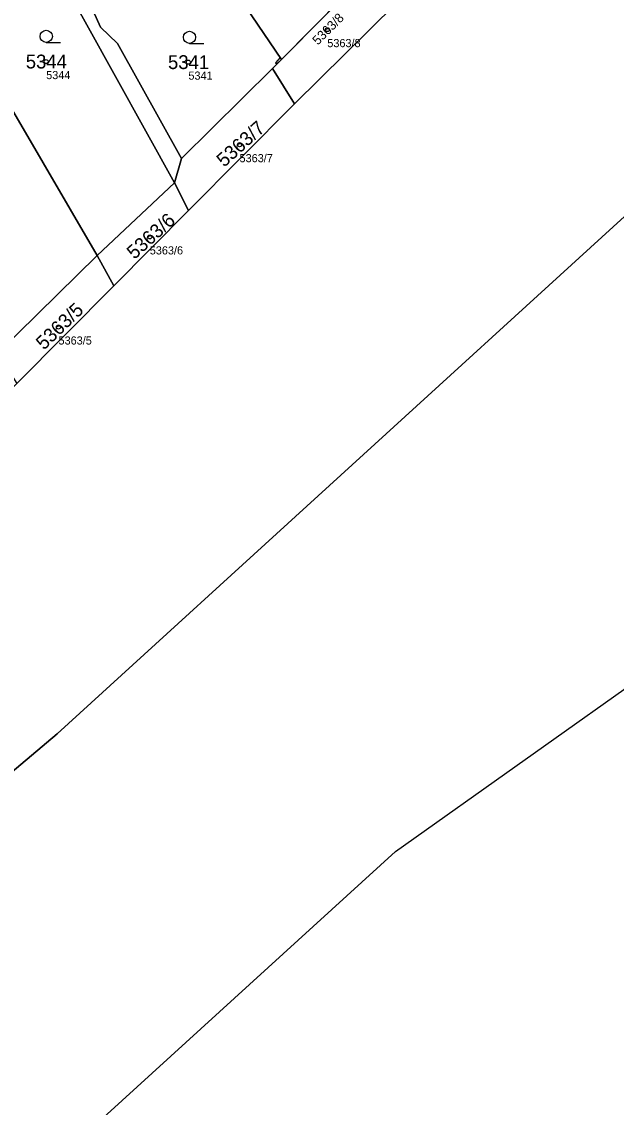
# Model space of a CAD drawing. Extents: x -754150 to -749824, y -1058608 to -1053956.
# Drawn here: x -751236.1 to -751163, y -1058451.5 to -1058318 of the extents above; entities that cross this region are included whole.
import ezdxf

# ---------------------------------------------------------------- set-up
doc = ezdxf.new("R2010")
doc.units = 0
for name, color, linetype in [('Vrstva 1', 7, 'Continuous'), ('Vrstva 13', 7, 'Continuous'), ('Vrstva 2', 7, 'Continuous'), ('Vrstva 3', 7, 'Continuous'), ('Vrstva 50', 7, 'Continuous'), ('Vrstva 51', 7, 'Continuous'), ('Vrstva 53', 7, 'Continuous')]:
    doc.layers.add(name, color=color, linetype=linetype)

msp = doc.modelspace()

# ---------------------------------------------------------------- linework, layer by layer
at = {"layer": 'Vrstva 1'}
for p, q in [((-751238.87, -1058298.91), (-751217.3, -1058337.81)), ((-751216.56, -1058304.33), (-751204.14, -1058322.63)), ((-751204.14, -1058322.63), (-751193.67, -1058312.05)), ((-751190.08, -1058315.78), (-751202.54, -1058328.08)), ((-751243.73, -1058317.74), (-751226.77, -1058346.75)), ((-751205.25, -1058323.73), (-751204.14, -1058322.63)), ((-751216.43, -1058334.83), (-751205.25, -1058323.73)), ((-751202.54, -1058328.08), (-751205.25, -1058323.73)), ((-751202.54, -1058328.08), (-751215.55, -1058341.21)), ((-751217.3, -1058337.81), (-751216.43, -1058334.83)), ((-751226.77, -1058346.75), (-751217.3, -1058337.81)), ((-751215.55, -1058341.21), (-751217.3, -1058337.81)), ((-751215.55, -1058341.21), (-751224.73, -1058350.47)), ((-751239.06, -1058358.75), (-751226.77, -1058346.75)), ((-751224.73, -1058350.47), (-751226.77, -1058346.75)), ((-751224.73, -1058350.47), (-751236.66, -1058362.5))]:
    msp.add_line(p, q, dxfattribs=at)
for points in [[(-751586.13, -1058567.18), (-751573.66, -1058566.81), (-751549.29, -1058564.13), (-751508.86, -1058555.16), (-751478.47, -1058545.92), (-751399.48, -1058517.52), (-751365.47, -1058501.18), (-751318.61, -1058474.93), (-751299.33, -1058462.61), (-751231.72, -1058405.55), (-751161.93, -1058341.93), (-751119.52, -1058299.27), (-750939.41, -1058075.37), (-750906.19, -1058024.56), (-750867.3, -1057955.18), (-750855.59, -1057917.44), (-750850.9, -1057894.47), (-750848.79, -1057846.19), (-750843.4, -1057709.3), (-750844.11, -1057689.15), (-750857.69, -1057602.42), (-750860.04, -1057571.72), (-750862.9, -1057515.6)], [(-751388.36, -1058556.16), (-751348.59, -1058537.6), (-751319.82, -1058520.51), (-751255.53, -1058479.58), (-751190.1, -1058420.05), (-751158.23, -1058397.42), (-751084.3, -1058324.9), (-751031.44, -1058261.53), (-750984.32, -1058203.21), (-750950.03, -1058168.94), (-750924.43, -1058130.18), (-750899.67, -1058099.04), (-750868.77, -1058036.98), (-750835.38, -1057979.7)], [(-751229.67, -1058311.31), (-751226.4, -1058318.68), (-751224.28, -1058320.67), (-751216.43, -1058334.83)]]:
    msp.add_lwpolyline(points, dxfattribs=at)
at = {"layer": 'Vrstva 13'}
msp.add_lwpolyline([(-751204.29, -1058322.41), (-751204.86, -1058323.06), (-751204.68, -1058323.16), (-751204.14, -1058322.63)], close=True, dxfattribs=at)
at = {"layer": 'Vrstva 3'}
for p, q in [((-751233.05, -1058320.54), (-751231.3, -1058320.54)), ((-751215.43, -1058320.66), (-751213.68, -1058320.66))]:
    msp.add_line(p, q, dxfattribs=at)
for centre in [(-751233.05, -1058319.79), (-751215.43, -1058319.91)]:
    msp.add_circle(centre, 0.75, dxfattribs=at)
at = {"layer": 'Vrstva 50'}
for centre in [(-751198.49, -1058318.96), (-751233.06, -1058322.89), (-751215.57, -1058322.96), (-751209.28, -1058333.11), (-751220.32, -1058344.45), (-751231.54, -1058355.53)]:
    msp.add_circle(centre, 0.25, dxfattribs=at)
at = {"layer": 'Vrstva 51'}
for points in [[(-751217.3, -1058337.81), (-751216.43, -1058334.83), (-751224.28, -1058320.67), (-751226.4, -1058318.68), (-751229.67, -1058311.31), (-751241.56, -1058289.9), (-751241.02, -1058289.17), (-751251.13, -1058269.27), (-751251.79, -1058268.22), (-751253.6, -1058266.88), (-751261.39, -1058251.97), (-751270.15, -1058234.98), (-751272.4, -1058235.73), (-751238.87, -1058298.91)], [(-751203.53, -1058295.89), (-751216.56, -1058304.33), (-751204.14, -1058322.63), (-751193.67, -1058312.05)], [(-751243.73, -1058317.74), (-751226.77, -1058346.75), (-751217.3, -1058337.81), (-751238.87, -1058298.91), (-751250.68, -1058305.14)], [(-751216.43, -1058334.83), (-751205.25, -1058323.73), (-751204.14, -1058322.63), (-751216.56, -1058304.33), (-751229.67, -1058311.31), (-751226.4, -1058318.68), (-751224.28, -1058320.67)], [(-751190.08, -1058315.78), (-751192.69, -1058311.32), (-751193.67, -1058312.05), (-751204.14, -1058322.63), (-751205.25, -1058323.73), (-751202.54, -1058328.08)], [(-751239.4, -1058359.08), (-751239.06, -1058358.75), (-751226.77, -1058346.75), (-751243.73, -1058317.74), (-751258.32, -1058325.46), (-751240.96, -1058358.99)], [(-751202.54, -1058328.08), (-751205.25, -1058323.73), (-751216.43, -1058334.83), (-751217.3, -1058337.81), (-751215.55, -1058341.21)], [(-751215.55, -1058341.21), (-751217.3, -1058337.81), (-751226.77, -1058346.75), (-751224.73, -1058350.47)], [(-751224.73, -1058350.47), (-751226.77, -1058346.75), (-751239.06, -1058358.75), (-751236.66, -1058362.5)]]:
    msp.add_lwpolyline(points, close=True, dxfattribs=at)
for points in [[(-751160.44, -1058278.31), (-751167.37, -1058284.91), (-751179.67, -1058298.18), (-751178.41, -1058299.92), (-751176.37, -1058302.74), (-751190.08, -1058315.78), (-751202.54, -1058328.08), (-751215.55, -1058341.21), (-751224.73, -1058350.47), (-751236.66, -1058362.5), (-751241.21, -1058367.09), (-751246.63, -1058371.85), (-751286, -1058406.46), (-751295.23, -1058415.09), (-751328.8, -1058434.46)], [(-751161.93, -1058341.93), (-751231.72, -1058405.55), (-751299.33, -1058462.61), (-751318.61, -1058474.93), (-751365.47, -1058501.18), (-751399.48, -1058517.52), (-751478.47, -1058545.92), (-751508.86, -1058555.16), (-751549.29, -1058564.13), (-751573.66, -1058566.81), (-751586.13, -1058567.18), (-751591.47, -1058599.75), (-751537.16, -1058596.54), (-751503.8, -1058590.05), (-751502.42, -1058595.77), (-751495.13, -1058593.77), (-751461.1, -1058584.43), (-751427.88, -1058570.95), (-751388.36, -1058556.16), (-751348.59, -1058537.6), (-751319.82, -1058520.51), (-751255.53, -1058479.58), (-751190.1, -1058420.05), (-751158.23, -1058397.42)], [(-751573.66, -1058566.81), (-751549.29, -1058564.13), (-751508.86, -1058555.16), (-751478.47, -1058545.92), (-751399.48, -1058517.52), (-751365.47, -1058501.18), (-751318.61, -1058474.93), (-751299.33, -1058462.61), (-751231.72, -1058405.55), (-751161.93, -1058341.93)]]:
    msp.add_lwpolyline(points, dxfattribs=at)
at = {"layer": 'Vrstva 53'}
msp.add_lwpolyline([(-751388.36, -1058556.16), (-751348.59, -1058537.6), (-751319.82, -1058520.51), (-751255.53, -1058479.58), (-751190.1, -1058420.05), (-751158.23, -1058397.42), (-751084.3, -1058324.9), (-751031.44, -1058261.53), (-750984.32, -1058203.21), (-750950.03, -1058168.94), (-750924.43, -1058130.18), (-750899.67, -1058099.04), (-750868.77, -1058036.98), (-750835.38, -1057979.7), (-750826.12, -1057966.91), (-750816.73, -1057917.46), (-750816.13, -1057896.56)], dxfattribs=at)

# ---------------------------------------------------------------- texts
at = {"layer": 'Vrstva 2'}
for s, height, rotation, p in [('5363/8', 1.14, 45, (-751199.65, -1058320.93)), ('5363/7', 1.7, 42, (-751211.17, -1058335.95)), ('5363/6', 1.7, 42, (-751222.21, -1058347.29)), ('5363/5', 1.7, 44, (-751233.33, -1058358.44))]:
    msp.add_text(s, height=height, rotation=rotation, dxfattribs=at).set_placement(p)
for s, p in [('5344', (-751235.57, -1058323.74)), ('5341', (-751218.08, -1058323.81))]:
    msp.add_text(s, height=1.7, dxfattribs=at).set_placement(p)
at = {"layer": 'Vrstva 50'}
for s, p in [('5363/8', (-751198.49, -1058321.12)), ('5344', (-751233.06, -1058325.05)), ('5341', (-751215.57, -1058325.12)), ('5363/7', (-751209.28, -1058335.27)), ('5363/6', (-751220.32, -1058346.61)), ('5363/5', (-751231.54, -1058357.69))]:
    msp.add_text(s, height=1, dxfattribs=at).set_placement(p)

doc.saveas('drawing.dxf')
